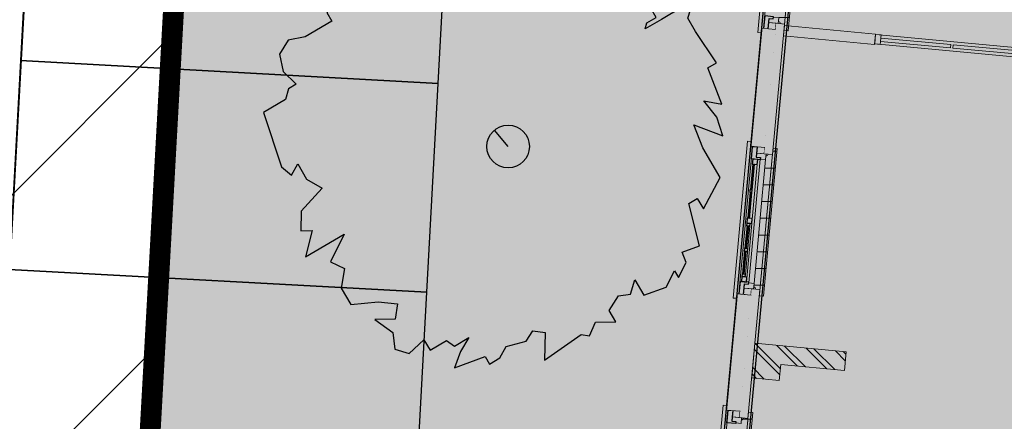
# Model space of a CAD drawing. Extents: x -1000932 to 2054797, y 285738 to 764020.
# Tile 615 of 656: x 824235 to 836004, y 519401 to 524198. Entities that reach past the tile are written whole.
import ezdxf

# ---------------------------------------------------------------- set-up
doc = ezdxf.new("R2010")
doc.units = 0
doc.header["$MEASUREMENT"] = 0
doc.set_wipeout_variables(frame=1)
doc.linetypes.add('DASHED', pattern=[0.75, 0.5, -0.25])
doc.layers.get('0').update_dxf_attribs({"color": 1, "linetype": 'CONTINUOUS'})
for name, color, linetype in [('--schets pp', 1, 'CONTINUOUS'), ('-boom beschermd', 82, 'CONTINUOUS'), ('A-0210-WAND-BU', 7, 'CONTINUOUS'), ('A-0220-WAND-BI', 1, 'CONTINUOUS'), ('A-0310-KOZ-BU', 7, 'CONTINUOUS'), ('A-0900-TERREIN', 14, 'CONTINUOUS')]:
    doc.layers.add(name, color=color, linetype=linetype)
doc.layers.add('V00', color=7, linetype='CONTINUOUS', lineweight=0)
pattern_1 = [(360, (796776.96, 597225.78), (5e-14, 200), [])]
pattern_2 = [(315, (796776.96, 597225.78), (159.09903, 159.09903), []), (315, (796861.96, 597225.78), (159.09903, 159.09903), [])]

# ---------------------------------------------------------------- blocks, each defined once
blk = doc.blocks.new('eigendomssituatie')
at = {"layer": '--schets pp', "linetype": 'Continuous', "transparency": 33554495}
h = blk.add_hatch(color=140, dxfattribs=at)
h.dxf.hatch_style = 1
h.paths.add_polyline_path([(9221, 16017), (-3884, 17237), (-5436, 504), (0, 0), (-2500, -26949), (-6847, -26546), (-6943, -27582), (-9442, -27350), (-9346, -26314), (-13692, -25911), (-13542, -23750), (-24868, -22700), (-35971, -21670), (-39085, -21481), (-35919, 15171), (-35449, 20057), (-40996, 20385), (-45060, -52868), (-5988, -60874), (-5392, -55500), (3604, -48873)])
at = {"layer": '--schets pp', "color": 140, "linetype": 'Continuous', "const_width": 250}
blk.add_lwpolyline([(9221, 16017), (-3884, 17237), (-5436, 504), (0, 0), (-2500, -26949), (-6847, -26546), (-6943, -27582), (-9442, -27350), (-9346, -26314), (-13692, -25911), (-13542, -23750), (-24868, -22700), (-35971, -21670), (-39085, -21481), (-35919, 15171), (-35449, 20057), (-40996, 20385), (-45060, -52868), (-5988, -60874), (-5392, -55500), (3604, -48873)], close=True, dxfattribs=at)
blk = doc.blocks.new('nieuwe bomen')
at = {"layer": '-boom beschermd', "linetype": 'Continuous', "true_color": 0xd5bf15, "transparency": 33554559}
h = blk.add_hatch(color=52, dxfattribs=at)
h.dxf.hatch_style = 1
h.paths.add_polyline_path([(2240, 1375), (2147, 1534), (2182, 1631), (2096, 1673), (1935, 1578), (1832, 1518), (1639, 1404), (1658, 1477), (1771, 1543), (1651, 1748), (1732, 1872), (1778, 1792), (1894, 1860), (1934, 1975), (1847, 2123), (1767, 2076), (1667, 2247), (1380, 2445), (1306, 2570), (1170, 2490), (845, 2651), (741, 2825), (644, 2655), (427, 2905), (408, 2829), (480, 2706), (657, 2556), (476, 2369), (368, 2533), (121, 2587), (98, 2757), (-38, 2677), (-250, 2828), (-308, 2997), (-355, 3077), (-947, 2730), (-907, 2662), (-793, 2728), (-776, 2570), (-928, 2542), (-1029, 2345), (-1518, 2134), (-1512, 2229), (-1342, 2330), (-1441, 2394), (-1315, 2467), (-1441, 2577), (-1600, 2484), (-1674, 2609), (-1865, 2358), (-1898, 2178), (-2014, 2098), (-1925, 2040), (-2095, 1940), (-2097, 1829), (-1958, 1911), (-2167, 1602), (-2107, 1499), (-2426, 1312), (-2630, 1269), (-2731, 1102), (-2688, 898), (-2535, 743), (-2626, 690), (-2661, 562), (-2923, 408), (-2709, -243), (-2589, -343), (-2515, -208), (-2408, -390), (-2221, -499), (-2475, -771), (-2478, -1007), (-2342, -1003), (-2423, -1319), (-1960, -1046), (-2121, -1378), (-1955, -1459), (-1996, -1691), (-1879, -1889), (-1552, -1855), (-1320, -1878), (-1349, -2063), (-1591, -2068), (-1379, -2221), (-1354, -2421), (-1184, -2474), (-1006, -2308), (-933, -2434), (-738, -2319), (-639, -2383), (-468, -2283), (-569, -2450), (-639, -2644), (-275, -2507), (-222, -2598), (-97, -2524), (-23, -2389), (215, -2326), (296, -2202), (445, -2222), (436, -2552), (872, -2246), (974, -2263), (1046, -2098), (1288, -2094), (1208, -1957), (1320, -1784), (1463, -1762), (1516, -1593), (1623, -1775), (1889, -1680), (1988, -1484), (2035, -1564), (2129, -1386), (2079, -1262), (2287, -1186), (2159, -680), (2261, -620), (2335, -745), (2534, -370), (2326, -17), (2219, 260), (2568, 128), (2496, 351), (2341, 547), (2554, 504), (2388, 941), (2490, 1001)])
at = {"layer": '-boom beschermd', "color": 52, "linetype": 'Continuous', "true_color": 0xd5bf15}
blk.add_lwpolyline([(2240, 1375), (2147, 1534), (2182, 1631), (2096, 1673), (1935, 1578), (1832, 1518), (1639, 1404), (1658, 1477), (1771, 1543), (1651, 1748), (1732, 1872), (1778, 1792), (1894, 1860), (1934, 1975), (1847, 2123), (1767, 2076), (1667, 2247), (1380, 2445), (1306, 2570), (1170, 2490), (845, 2651), (741, 2825), (644, 2655), (427, 2905), (408, 2829), (480, 2706), (657, 2556), (476, 2369), (368, 2533), (121, 2587), (98, 2757), (-38, 2677), (-250, 2828), (-308, 2997), (-355, 3077), (-947, 2730), (-907, 2662), (-793, 2728), (-776, 2570), (-928, 2542), (-1029, 2345), (-1518, 2134), (-1512, 2229), (-1342, 2330), (-1441, 2394), (-1315, 2467), (-1441, 2577), (-1600, 2484), (-1674, 2609), (-1865, 2358), (-1898, 2178), (-2014, 2098), (-1925, 2040), (-2095, 1940), (-2097, 1829), (-1958, 1911), (-2167, 1602), (-2107, 1499), (-2426, 1312), (-2630, 1269), (-2731, 1102), (-2688, 898), (-2535, 743), (-2626, 690), (-2661, 562), (-2923, 408), (-2709, -243), (-2589, -343), (-2515, -208), (-2408, -390), (-2221, -499), (-2475, -771), (-2478, -1007), (-2342, -1003), (-2423, -1319), (-1960, -1046), (-2121, -1378), (-1955, -1459), (-1996, -1691), (-1879, -1889), (-1552, -1855), (-1320, -1878), (-1349, -2063), (-1591, -2068), (-1379, -2221), (-1354, -2421), (-1184, -2474), (-1006, -2308), (-933, -2434), (-738, -2319), (-639, -2383), (-468, -2283), (-569, -2450), (-639, -2644), (-275, -2507), (-222, -2598), (-97, -2524), (-23, -2389), (215, -2326), (296, -2202), (445, -2222), (436, -2552), (872, -2246), (974, -2263), (1046, -2098), (1288, -2094), (1208, -1957), (1320, -1784), (1463, -1762), (1516, -1593), (1623, -1775), (1889, -1680), (1988, -1484), (2035, -1564), (2129, -1386), (2079, -1262), (2287, -1186), (2159, -680), (2261, -620), (2335, -745), (2534, -370), (2326, -17), (2219, 260), (2568, 128), (2496, 351), (2341, 547), (2554, 504), (2388, 941), (2490, 1001)], close=True, dxfattribs=at)
blk.add_lwpolyline([(0, 0), (-163, 196)], dxfattribs=at)
blk.add_circle((0, 0), 255, dxfattribs=at)

msp = doc.modelspace()

# ---------------------------------------------------------------- hatches: boundary and pattern name
at = {"linetype": 'Continuous', "lineweight": 13}
msp.add_hatch(color=7, dxfattribs=at).paths.add_polyline_path([(834113.979, 520230.78), (834093.194, 520006.749), (833331.463, 520077.421), (833313.912, 519888.234), (832985.323, 519918.718), (833023.659, 520331.937)], flags=0)
h = msp.add_hatch(dxfattribs=at)
h.set_pattern_fill('^MB0B200', angle=-90, style=0, pattern_type=0)
h.set_pattern_definition(pattern_2)
h.paths.add_polyline_path([(834113.979, 520230.78), (834093.194, 520006.749), (833331.463, 520077.421), (833313.912, 519888.234), (832985.323, 519918.718), (833023.659, 520331.937)], flags=0)
at = {"layer": 'A-0210-WAND-BU', "linetype": 'Continuous', "lineweight": 5}
for points in [[(833232.905, 522587.249), (833133.33, 522596.499), (833277.909, 524154.796), (833377.479, 524145.562)], [(833232.905, 522587.249), (833133.33, 522596.499), (833277.909, 524154.796), (833377.479, 524145.562)], [(832940.522, 519435.796), (832840.951, 519445.03), (832983.678, 520983.421), (833083.248, 520974.187)], [(832940.522, 519435.796), (832840.951, 519445.03), (832983.678, 520983.421), (833083.248, 520974.187)]]:
    msp.add_hatch(color=7, dxfattribs=at).paths.add_polyline_path(points, flags=0)
at = {"layer": 'A-0210-WAND-BU', "linetype": 'Continuous', "lineweight": 13}
for points in [[(833232.905, 522587.249), (833133.33, 522596.499), (833277.909, 524154.796), (833377.479, 524145.562)], [(833232.905, 522587.249), (833133.33, 522596.499), (833277.909, 524154.796), (833377.479, 524145.562)], [(832940.522, 519435.796), (832840.951, 519445.03), (832983.678, 520983.421), (833083.248, 520974.187)], [(832940.522, 519435.796), (832840.951, 519445.03), (832983.678, 520983.421), (833083.248, 520974.187)]]:
    msp.add_hatch(color=7, dxfattribs=at).paths.add_polyline_path(points, flags=0)
h = msp.add_hatch(dxfattribs=at)
h.set_pattern_fill('^MB0B200', angle=-90, style=0, pattern_type=0)
h.set_pattern_definition(pattern_2)
h.paths.add_polyline_path([(833232.905, 522587.249), (833133.33, 522596.499), (833277.909, 524154.796), (833377.479, 524145.562)], flags=0)
h = msp.add_hatch(dxfattribs=at)
h.set_pattern_fill('^MB0B200', angle=-90, style=0, pattern_type=0)
h.set_pattern_definition(pattern_2)
h.paths.add_polyline_path([(833232.905, 522587.249), (833133.33, 522596.499), (833277.909, 524154.796), (833377.479, 524145.562)], flags=0)
h = msp.add_hatch(dxfattribs=at)
h.set_pattern_fill('^MB0B200', angle=-90, style=0, pattern_type=0)
h.set_pattern_definition(pattern_2)
h.paths.add_polyline_path([(832940.522, 519435.796), (832840.951, 519445.03), (832983.678, 520983.421), (833083.248, 520974.187)], flags=0)
h = msp.add_hatch(dxfattribs=at)
h.set_pattern_fill('^MB0B200', angle=-90, style=0, pattern_type=0)
h.set_pattern_definition(pattern_2)
h.paths.add_polyline_path([(832940.522, 519435.796), (832840.951, 519445.03), (832983.678, 520983.421), (833083.248, 520974.187)], flags=0)
at = {"layer": 'A-0310-KOZ-BU', "linetype": 'Continuous', "lineweight": 5}
h = msp.add_hatch(dxfattribs=at)
h.set_pattern_fill('@AVB20', angle=-90, style=0, pattern_type=0)
h.set_pattern_definition(pattern_1)
h.paths.add_polyline_path([(833534.065, 525833.312), (833526.213, 525748.671), (833451.534, 525755.593), (833302.787, 524152.343), (833377.467, 524145.421), (833370.553, 524070.874), (833420.338, 524066.265), (833583.85, 525828.687)], flags=0)
h = msp.add_hatch(dxfattribs=at)
h.set_pattern_fill('@AVB20', angle=-90, style=0, pattern_type=0)
h.set_pattern_definition(pattern_1)
h.paths.add_polyline_path([(833239.83, 522661.937), (833231.979, 522577.296), (833157.299, 522584.234), (833008.557, 520980.968), (833083.237, 520974.046), (833076.319, 520899.499), (833126.108, 520894.89), (833289.619, 522657.312)], flags=0)
h = msp.add_hatch(dxfattribs=at)
h.set_pattern_fill('@AVB20', angle=-90, style=0, pattern_type=0)
h.set_pattern_definition(pattern_1)
h.paths.add_polyline_path([(832947.451, 519510.468), (832939.6, 519425.827), (832864.92, 519432.765), (832716.174, 517829.515), (832790.854, 517822.577), (832783.94, 517748.03), (832833.725, 517743.421), (832997.237, 519505.843)], flags=0)

# ---------------------------------------------------------------- linework, layer by layer
at = {"layer": '--schets pp', "ltscale": 200}
for points in [[(824243.816, 523708.992), (829236.439, 523437.491), (829372.19, 525933.803), (824379.567, 526205.304)], [(824108.065, 521212.68), (829100.689, 520941.179), (829236.439, 523437.491), (824243.816, 523708.992)], [(823972.315, 518716.369), (828964.938, 518444.868), (829100.689, 520941.179), (824108.065, 521212.68)]]:
    msp.add_lwpolyline(points, close=True, dxfattribs=at)
at = {"linetype": 'Continuous'}
msp.add_lwpolyline([(841717.371, 535124.573), (841468.183, 532438.609), (841338.53, 532449.695), (841312.75, 532171.825), (835271.029, 532702.224), (834489.389, 532774.74), (834508.188, 532977.386), (833930.675, 533030.987), (831181.646, 503414.779), (841146.479, 502450.093), (841970.938, 502373.598), (841964.471, 502303.905), (841817.158, 502317.512), (841787.602, 501998.947), (850724.165, 501169.84)], dxfattribs=at)
at = {"color": 7, "linetype": 'Continuous', "lineweight": 13}
msp.add_lwpolyline([(836297.799, 523851.53), (834465.666, 524021.499), (834455.135, 523907.999), (836287.268, 523738.015)], close=True, dxfattribs=at)
at = {"color": 7, "linetype": 'Continuous', "lineweight": 18}
for points in [[(834521.85, 523901.812), (834455.135, 523907.999), (834465.666, 524021.499), (834532.381, 524015.312)], [(834525.268, 523938.64), (834528.963, 523978.484), (835364.873, 523900.921), (835361.178, 523861.093)], [(836227.666, 523820.874), (835391.756, 523898.437), (835388.061, 523858.593), (836223.971, 523781.046)], [(833023.659, 520331.937), (832985.323, 519918.718), (833313.912, 519888.234), (833331.463, 520077.421), (834093.194, 520006.749), (834113.979, 520230.78)]]:
    msp.add_lwpolyline(points, close=True, dxfattribs=at)
at = {"layer": 'A-0210-WAND-BU', "color": 7, "linetype": 'Continuous', "lineweight": 18}
for points in [[(833232.905, 522587.249), (833133.33, 522596.499), (833277.909, 524154.796), (833377.479, 524145.562)], [(833232.905, 522587.249), (833133.33, 522596.499), (833277.909, 524154.796), (833377.479, 524145.562)], [(833232.905, 522587.249), (833133.33, 522596.499), (833277.909, 524154.796), (833377.479, 524145.562)], [(833232.905, 522587.249), (833133.33, 522596.499), (833277.909, 524154.796), (833377.479, 524145.562)], [(832940.522, 519435.796), (832840.951, 519445.03), (832983.678, 520983.421), (833083.248, 520974.187)], [(832940.522, 519435.796), (832840.951, 519445.03), (832983.678, 520983.421), (833083.248, 520974.187)], [(832940.522, 519435.796), (832840.951, 519445.03), (832983.678, 520983.421), (833083.248, 520974.187)], [(832940.522, 519435.796), (832840.951, 519445.03), (832983.678, 520983.421), (833083.248, 520974.187)]]:
    msp.add_lwpolyline(points, close=True, dxfattribs=at)
at = {"layer": 'A-0220-WAND-BI', "color": 7, "linetype": 'Continuous', "lineweight": 18}
msp.add_lwpolyline([(834466.174, 524026.984), (834454.627, 523902.515), (833364.311, 524003.671), (833375.858, 524128.14)], close=True, dxfattribs=at)
at = {"layer": 'A-0310-KOZ-BU', "color": 7, "linetype": 'Continuous', "lineweight": 18}
for points in [[(833230.471, 525916.702), (833056.795, 524044.749), (833096.627, 524041.062), (833101.705, 524095.812), (833126.6, 524093.515), (833290.112, 525855.937), (833265.217, 525858.249), (833270.299, 525913.015)], [(833188.385, 524163.093), (833301.897, 524152.562), (833308.088, 524219.28), (833244.362, 524225.187), (833242.791, 524208.265), (833193.006, 524212.89)], [(833277.909, 524154.796), (833270.936, 524080.124), (833181.409, 524088.421), (833188.385, 524163.093)], [(832936.241, 522745.343), (832762.565, 520873.374), (832802.393, 520869.687), (832807.475, 520924.452), (832832.369, 520922.14), (832995.881, 522684.562), (832970.987, 522686.874), (832976.069, 522741.64)], [(833133.33, 522596.499), (833140.213, 522671.171), (833050.694, 522679.499), (833043.811, 522604.796)], [(833043.811, 522604.796), (833157.323, 522594.265), (833151.131, 522527.562), (833087.405, 522533.468), (833088.975, 522550.39), (833039.19, 522555.015)], [(832894.155, 520991.734), (833007.666, 520981.202), (833013.858, 521047.905), (832950.131, 521053.827), (832948.561, 521036.89), (832898.772, 521041.515)], [(832983.678, 520983.421), (832976.701, 520908.749), (832887.178, 520917.046), (832894.155, 520991.734)], [(832643.858, 519593.874), (832470.186, 517721.905), (832510.014, 517718.218), (832515.092, 517772.984), (832539.987, 517770.671), (832703.498, 519533.109), (832678.604, 519535.405), (832683.686, 519590.171)], [(832840.951, 519445.03), (832847.83, 519519.702), (832758.311, 519528.03), (832751.428, 519453.327)], [(832751.428, 519453.327), (832864.94, 519442.796), (832858.752, 519376.093), (832795.026, 519381.999), (832796.596, 519398.921), (832746.811, 519403.546)]]:
    msp.add_lwpolyline(points, close=True, dxfattribs=at)
at = {"layer": 'A-0310-KOZ-BU', "color": 7, "linetype": 'DASHED', "lineweight": 13}
for points in [[(833265.217, 525858.249), (833101.705, 524095.812)], [(833527.135, 525758.624), (833377.479, 524145.562)], [(832970.987, 522686.874), (832807.475, 520924.452)], [(833232.905, 522587.249), (833083.248, 520974.187)], [(832678.604, 519535.405), (832515.092, 517772.984)], [(832940.522, 519435.796), (832790.869, 517822.718)]]:
    msp.add_lwpolyline(points, dxfattribs=at)
at = {"layer": 'A-0310-KOZ-BU', "color": 7, "linetype": 'Continuous', "lineweight": 13}
for points in [[(833451.553, 525765.64), (833527.135, 525758.624), (833534.065, 525833.312), (833583.85, 525828.687), (833420.338, 524066.265), (833370.553, 524070.874), (833377.479, 524145.562), (833301.772, 524152.296)], [(833157.323, 522594.265), (833232.905, 522587.249), (833239.83, 522661.937), (833289.619, 522657.312), (833126.108, 520894.89), (833076.319, 520899.499), (833083.248, 520974.187), (833007.541, 520980.921)], [(833052.155, 522468.452), (832921.901, 521064.468)], [(833087.405, 522533.468), (832950.131, 521053.827)], [(833001.373, 522473.155), (832972.737, 522164.484)], [(833011.33, 522472.234), (832982.694, 522163.562)], [(833151.131, 522527.562), (833013.858, 521047.905)], [(832969.963, 522134.609), (832941.326, 521825.937)], [(832979.92, 522133.687), (832951.284, 521825.015)], [(832933.014, 521736.327), (832907.608, 521462.499)], [(832963.881, 521733.452), (832910.299, 521155.937)], [(832942.971, 521735.39), (832917.565, 521461.577)], [(832904.838, 521432.624), (832879.432, 521158.796)], [(832914.795, 521431.702), (832889.389, 521157.874)], [(832864.94, 519442.796), (832940.522, 519435.796), (832947.451, 519510.468), (832997.237, 519505.843), (832833.725, 517743.421), (832783.94, 517748.03), (832790.869, 517822.718), (832715.159, 517829.452)]]:
    msp.add_lwpolyline(points, dxfattribs=at)
at = {"layer": 'A-0310-KOZ-BU', "color": 7, "linetype": 'Continuous', "lineweight": 25}
for points in [[(833242.791, 524208.265), (833245.1, 524233.155), (833140.455, 524242.874), (833126.6, 524093.515), (833181.409, 524088.421), (833193.006, 524212.89)], [(833088.975, 522550.39), (833086.666, 522525.499), (832982.022, 522535.202), (832995.881, 522684.562), (833050.694, 522679.499), (833039.19, 522555.015)], [(832997.955, 522533.734), (832992.412, 522473.984), (833052.155, 522468.452), (833057.698, 522528.187)], [(832963.776, 522165.312), (832961.002, 522135.437), (832985.897, 522133.14), (832988.666, 522162.999)], [(832926.823, 521767.03), (832924.049, 521737.155), (832963.881, 521733.452), (832966.651, 521763.327)], [(832932.366, 521826.765), (832926.823, 521767.03), (832986.565, 521761.484), (832992.108, 521821.218)], [(832898.647, 521463.327), (832895.873, 521433.452), (832935.705, 521429.765), (832938.475, 521459.64)], [(832870.471, 521159.64), (832867.698, 521129.765), (832907.53, 521126.062), (832910.299, 521155.937)], [(832948.561, 521036.89), (832950.869, 521061.78), (832846.225, 521071.499), (832832.369, 520922.14), (832887.178, 520917.046), (832898.772, 521041.515)], [(832867.698, 521129.765), (832862.159, 521070.015), (832921.901, 521064.468), (832927.444, 521124.218)], [(832796.596, 519398.921), (832794.287, 519374.03), (832689.643, 519383.749), (832703.498, 519533.109), (832758.311, 519528.03), (832746.811, 519403.546)]]:
    msp.add_lwpolyline(points, close=True, dxfattribs=at)
at = {"layer": 'A-0310-KOZ-BU', "color": 7, "linetype": 'Continuous', "lineweight": 18}
for points in [[(833304.108, 524176.374, -0.409592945), (833325.889, 524150.343)], [(833155.112, 522570.452, 0.409592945), (833181.311, 522592.046)], [(833009.877, 521005.015, -0.409592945), (833031.659, 520978.968)], [(832862.733, 519418.984, 0.409592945), (832888.932, 519440.577)]]:
    msp.add_lwpolyline(points, format="xyb", dxfattribs=at)
at = {"layer": 'A-0310-KOZ-BU', "color": 7, "linetype": 'Continuous', "lineweight": 13}
for points in [[(833017.303, 522471.671), (832988.666, 522162.999), (832968.752, 522164.859), (832997.389, 522473.53)], [(832985.897, 522133.14), (832957.256, 521824.452), (832937.342, 521826.312), (832965.983, 522134.984)], [(832948.944, 521734.843), (832923.541, 521461.015), (832903.623, 521462.874), (832929.03, 521736.687)], [(832920.768, 521431.14), (832895.366, 521157.327), (832875.448, 521159.171), (832900.854, 521432.999)]]:
    msp.add_lwpolyline(points, close=True, dxfattribs=at)
at = {"layer": 'A-0900-TERREIN', "color": 14, "linetype": 'Continuous', "lineweight": 13}
for points in [[(855282.955, 591361.78), (834445.955, 583958.78, 0.325245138), (827342.957, 574135.78), (826642.955, 560602.78), (826429.588, 559083.78), (826297.588, 555824.78), (826204.955, 554612.78), (825705.955, 546438.78), (825705.955, 546438.78), (825208.955, 540316.78), (825208.955, 540316.78), (824651.068, 531197.927), (829643.691, 530926.426), (828557.687, 510955.933), (823565.063, 511227.434), (822146.955, 487040.78), (821769.955, 477392.78), (839227.955, 474405.78), (854335.955, 472192.78), (854499.276, 472942.78), (860646.315, 471481.093), (862816.346, 470963.905)], [(855282.955, 591361.78), (834445.955, 583958.78, 0.325245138), (827342.957, 574135.78), (826642.955, 560602.78), (826385.36, 557017.708), (826204.955, 554612.78), (826204.955, 554612.78), (825705.955, 546438.78), (825387.169, 543593.936), (825282.555, 541670.195), (825208.955, 540316.78), (824726.955, 532296.78), (824667.152, 531197.052), (823404.044, 508265.25), (823246.955, 505842.78), (822146.955, 487040.78), (821769.955, 477392.78), (839227.955, 474405.78), (854335.955, 472192.78), (854499.276, 472942.78), (860646.315, 471481.093), (862816.346, 470963.905)]]:
    msp.add_lwpolyline(points, format="xyb", dxfattribs=at)
at = {"layer": 'A-0900-TERREIN', "color": 251, "linetype": 'Continuous', "lineweight": 5}
msp.add_lwpolyline([(824726.955, 532296.78), (823246.955, 505842.78)], dxfattribs=at)
at = {"layer": 'V00', "flags": 128}
msp.add_lwpolyline([(824726.221, 532579.921), (823258.221, 505584.921)], dxfattribs=at)

# ---------------------------------------------------------------- next in the draw order: wipeouts: each hides what was drawn before it
at = {"color": 7, "linetype": 'Continuous'}
for points in [[(833232.905, 522587.249), (833133.33, 522596.499), (833277.909, 524154.796), (833377.479, 524145.562)], [(832940.522, 519435.796), (832840.951, 519445.03), (832983.678, 520983.421), (833083.248, 520974.187)]]:
    msp.add_wipeout(points, dxfattribs=at).dxf.layer = 'A-0210-WAND-BU'

# ---------------------------------------------------------------- next in the draw order: hatches: boundary and pattern name
at = {"layer": 'A-0210-WAND-BU', "linetype": 'Continuous', "lineweight": 5}
for points in [[(833101.662, 524095.827), (833201.233, 524086.593), (833070.51, 522677.64), (832970.94, 522686.874)], [(833101.662, 524095.827), (833201.233, 524086.593), (833070.51, 522677.64), (832970.94, 522686.874)], [(832807.428, 520924.452), (832907.002, 520915.218), (832778.131, 519526.171), (832678.557, 519535.405)], [(832807.428, 520924.452), (832907.002, 520915.218), (832778.131, 519526.171), (832678.557, 519535.405)]]:
    msp.add_hatch(color=7, dxfattribs=at).paths.add_polyline_path(points, flags=0)
at = {"layer": 'A-0210-WAND-BU', "linetype": 'Continuous', "lineweight": 13}
for points in [[(833101.662, 524095.827), (833201.233, 524086.593), (833070.51, 522677.64), (832970.94, 522686.874)], [(833101.662, 524095.827), (833201.233, 524086.593), (833070.51, 522677.64), (832970.94, 522686.874)], [(832807.428, 520924.452), (832907.002, 520915.218), (832778.131, 519526.171), (832678.557, 519535.405)], [(832807.428, 520924.452), (832907.002, 520915.218), (832778.131, 519526.171), (832678.557, 519535.405)]]:
    msp.add_hatch(color=7, dxfattribs=at).paths.add_polyline_path(points, flags=0)
h = msp.add_hatch(dxfattribs=at)
h.set_pattern_fill('^MB0B200', angle=-90, style=0, pattern_type=0)
h.set_pattern_definition(pattern_2)
h.paths.add_polyline_path([(833101.662, 524095.827), (833201.233, 524086.593), (833070.51, 522677.64), (832970.94, 522686.874)], flags=0)
h = msp.add_hatch(dxfattribs=at)
h.set_pattern_fill('^MB0B200', angle=-90, style=0, pattern_type=0)
h.set_pattern_definition(pattern_2)
h.paths.add_polyline_path([(833101.662, 524095.827), (833201.233, 524086.593), (833070.51, 522677.64), (832970.94, 522686.874)], flags=0)
h = msp.add_hatch(dxfattribs=at)
h.set_pattern_fill('^MB0B200', angle=-90, style=0, pattern_type=0)
h.set_pattern_definition(pattern_2)
h.paths.add_polyline_path([(832807.428, 520924.452), (832907.002, 520915.218), (832778.131, 519526.171), (832678.557, 519535.405)], flags=0)
h = msp.add_hatch(dxfattribs=at)
h.set_pattern_fill('^MB0B200', angle=-90, style=0, pattern_type=0)
h.set_pattern_definition(pattern_2)
h.paths.add_polyline_path([(832807.428, 520924.452), (832907.002, 520915.218), (832778.131, 519526.171), (832678.557, 519535.405)], flags=0)

# ---------------------------------------------------------------- next in the draw order: linework, layer by layer
at = {"layer": 'A-0210-WAND-BU', "color": 7, "linetype": 'Continuous', "lineweight": 18}
for points in [[(833101.662, 524095.827), (833201.233, 524086.593), (833070.51, 522677.64), (832970.94, 522686.874)], [(833101.662, 524095.827), (833201.233, 524086.593), (833070.51, 522677.64), (832970.94, 522686.874)], [(833101.662, 524095.827), (833201.233, 524086.593), (833070.51, 522677.64), (832970.94, 522686.874)], [(833101.662, 524095.827), (833201.233, 524086.593), (833070.51, 522677.64), (832970.94, 522686.874)], [(832807.428, 520924.452), (832907.002, 520915.218), (832778.131, 519526.171), (832678.557, 519535.405)], [(832807.428, 520924.452), (832907.002, 520915.218), (832778.131, 519526.171), (832678.557, 519535.405)], [(832807.428, 520924.452), (832907.002, 520915.218), (832778.131, 519526.171), (832678.557, 519535.405)], [(832807.428, 520924.452), (832907.002, 520915.218), (832778.131, 519526.171), (832678.557, 519535.405)]]:
    msp.add_lwpolyline(points, close=True, dxfattribs=at)
for points in [[(833377.479, 524145.562), (833232.905, 522587.249)], [(833277.909, 524154.796), (833377.479, 524145.562)], [(833232.905, 522587.249), (833133.33, 522596.499)], [(833083.248, 520974.187), (832940.522, 519435.796)], [(832983.678, 520983.421), (833083.248, 520974.187)], [(832940.522, 519435.796), (832840.951, 519445.03)]]:
    msp.add_lwpolyline(points, dxfattribs=at)

# ---------------------------------------------------------------- next in the draw order: wipeouts: each hides what was drawn before it
at = {"color": 7, "linetype": 'Continuous'}
for points in [[(833101.662, 524095.827), (833270.936, 524080.124), (833140.213, 522671.171), (832970.94, 522686.874)], [(832807.428, 520924.452), (832976.701, 520908.749), (832847.83, 519519.702), (832678.557, 519535.405)]]:
    msp.add_wipeout(points, dxfattribs=at).dxf.layer = 'A-0210-WAND-BU'

# ---------------------------------------------------------------- next in the draw order: hatches: boundary and pattern name
at = {"layer": '--schets pp', "linetype": 'Continuous'}
h = msp.add_hatch(dxfattribs=at)
h.set_pattern_fill('ANSI31', color=241, scale=20000)
h.set_pattern_definition([(45, (528312, 0), (-1767.767, 1767.767), [])])
edge = h.paths.add_edge_path()
edge.add_line((884116.828, 599424.851), (882423.395, 580081.091))
edge.add_line((882423.395, 580081.091), (889913.744, 579453.983))
edge.add_line((889913.744, 579453.983), (883041.958, 500066.664))
edge.add_line((883041.958, 500066.664), (873929.617, 493354.472))
edge.add_line((873929.617, 493354.472), (872686.018, 482143.686))
edge.add_line((872686.018, 482143.686), (872199.183, 482209.964))
edge.add_line((872199.183, 482209.964), (869066.62, 459200.025))
edge.add_line((869066.62, 459200.025), (843234.372, 465342.604))
edge.add_line((843234.372, 465342.604), (846552.823, 486994.847))
edge.add_line((846552.823, 486994.847), (814337.088, 493299.452))
edge.add_line((814337.088, 493299.452), (818906.995, 575452.455))
edge.add_arc((837543.896, 574415.744), 18665.712, 106.9763879, 176.8161015, ccw=False)
edge.add_line((832093.926, 592268.101), (850249.646, 598455.689))
edge.add_arc((864026.501, 564014.999), 37093.974, 88.4396865, 111.8022388, ccw=False)
edge.add_line((865036.541, 601095.219), (866560.327, 600961.82))
edge.add_line((866560.327, 600961.82), (884116.828, 599424.851))
edge = h.paths.add_edge_path(flags=16)
edge.add_line((873282.823, 590335.058), (871586.074, 570953.43))
edge.add_line((871586.074, 570953.43), (879086.187, 570325.504))
edge.add_line((879086.187, 570325.504), (873469.291, 505435.484))
edge.add_line((873469.291, 505435.484), (864473.346, 498809.03))
edge.add_line((864473.346, 498809.03), (863877.229, 493435.155))
edge.add_line((863877.229, 493435.155), (863639.536, 493467.515))
edge.add_line((863639.536, 493467.515), (860646.315, 471481.093))
edge.add_line((860646.315, 471481.093), (854515.362, 472938.955))
edge.add_line((854515.362, 472938.955), (857891.198, 494965.624))
edge.add_line((857891.198, 494965.624), (824805.408, 501440.499))
edge.add_line((824805.408, 501440.499), (828891.56, 574897.046))
edge.add_arc((837543.896, 574415.744), 8665.712, 106.1143616, 176.8161015, ccw=False)
edge.add_line((835138.68, 582740.977), (853741.284, 589080.866))
edge.add_arc((864026.501, 564014.999), 27093.974, 89.0254668, 112.3096958, ccw=False)
edge.add_line((864487.315, 591105.053), (865688.221, 590999.921))
edge.add_line((865688.221, 590999.921), (873282.823, 590335.058))

# ---------------------------------------------------------------- next in the draw order: linework, layer by layer
at = {"layer": '--schets pp', "color": 241, "linetype": 'Continuous', "const_width": 100}
msp.add_lwpolyline([(873282.823, 590335.058), (871586.074, 570953.43), (879086.187, 570325.504), (873469.291, 505435.484), (864473.346, 498809.03), (863877.229, 493435.155), (863639.536, 493467.515), (860646.315, 471481.093), (854515.362, 472938.955), (857891.198, 494965.624), (824805.408, 501440.499), (828891.56, 574897.046, -0.318668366), (835138.68, 582740.977), (853741.284, 589080.866, -0.10194762), (864487.315, 591105.053), (865688.221, 590999.921)], format="xyb", close=True, dxfattribs=at)
at = {"color": 4, "linetype": 'Continuous'}
for points in [[(837118.227, 544339.712), (834997.334, 544528.077), (831832.202, 510412.586), (831822.318, 510306.053), (835192.861, 509993.339), (835176.603, 509818.087), (842878.536, 509103.653), (842954.781, 509935.05), (842985.537, 509932.196), (844053.302, 520975.781), (845006.208, 520887.363), (845195.127, 522923.624), (844199.401, 523016.015), (844996.638, 531609.106), (841641.033, 531920.427), (842505.721, 541240.402), (836869.92, 541763.265)], [(836790.615, 544067.628), (835268.446, 544202.818), (832131.567, 510391.852), (835502.107, 510079.137), (835500.255, 510059.165), (842604.438, 509400.179), (842683.462, 510261.51), (842693.123, 510260.611), (843744.723, 521129.95), (844893.29, 521023.382), (845059.112, 522810.71), (843889.136, 522919.266), (844648.949, 531109.097), (841293.343, 531420.419), (842179.289, 540969.399), (836542.422, 541492.36)]]:
    msp.add_lwpolyline(points, close=True, dxfattribs=at)
at = {"linetype": 'Continuous'}
msp.add_lwpolyline([(841717.371, 535124.573), (841468.183, 532438.609), (841338.53, 532449.695), (841312.75, 532171.825), (835271.029, 532702.224), (834489.389, 532774.74), (834508.188, 532977.386), (833930.675, 533030.987), (831181.646, 503414.779), (841146.479, 502450.093), (841970.938, 502373.598), (841964.471, 502303.905), (841817.158, 502317.512), (841787.602, 501998.947), (850724.165, 501169.84)], dxfattribs=at)
at = {"layer": 'A-0210-WAND-BU', "color": 7, "linetype": 'Continuous', "lineweight": 18}
for points in [[(832970.94, 522686.874), (833101.662, 524095.827)], [(833101.662, 524095.827), (833270.936, 524080.124)], [(833140.213, 522671.171), (832970.94, 522686.874)], [(832678.557, 519535.405), (832807.428, 520924.452)], [(832807.428, 520924.452), (832976.701, 520908.749)], [(832847.83, 519519.702), (832678.557, 519535.405)]]:
    msp.add_lwpolyline(points, dxfattribs=at)

# ---------------------------------------------------------------- next in the draw order: block references
at = {"layer": '--schets pp', "linetype": 'Continuous'}
for name, p in [('eigendomssituatie', (869864.96, 554308.852)), ('nieuwe bomen', (830073.049, 522682.958))]:
    msp.add_blockref(name, p, dxfattribs=at)

doc.saveas('drawing.dxf')
